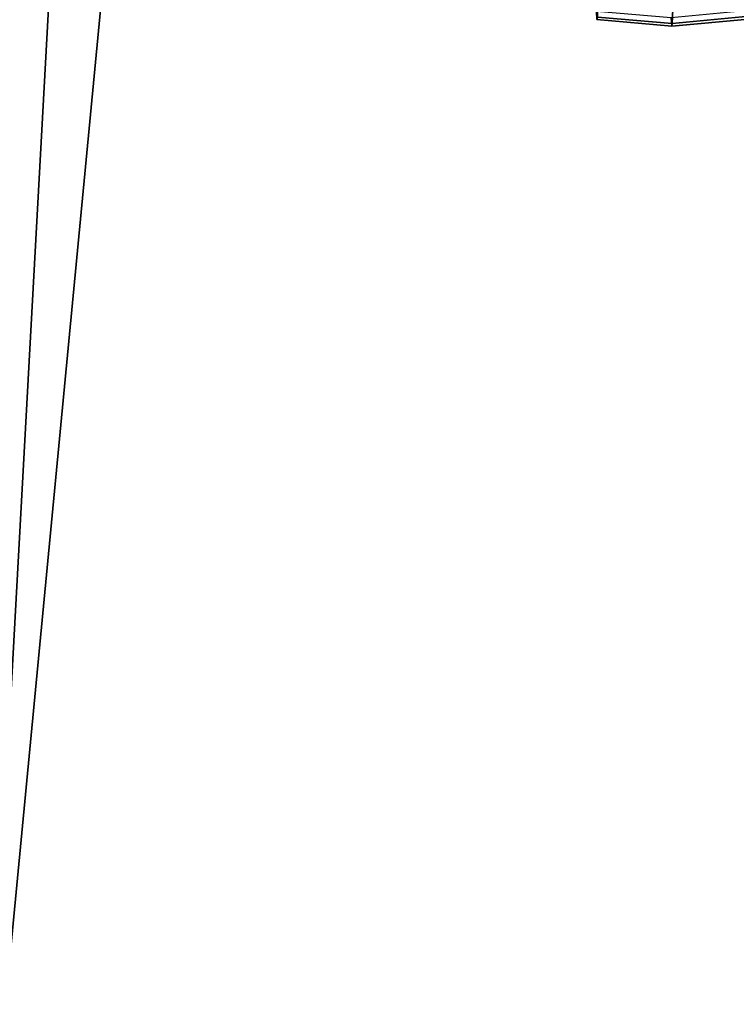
# Model space of a CAD drawing. Extents: x -43.1 to 43.1, y -41.3 to 41.3.
# Tile 407 of 656: x 0.008 to 0.152, y -0.709 to -0.511. Entities that reach past the tile are written whole.
import ezdxf

# ---------------------------------------------------------------- set-up
doc = ezdxf.new("R2010")
doc.units = 0
for name, color, linetype in [('CEILING_SUPPORT', 254, 'CONTINUOUS'), ('METAL_BASE', 254, 'CONTINUOUS'), ('WIRE', 254, 'CONTINUOUS')]:
    doc.layers.add(name, color=color, linetype=linetype)

msp = doc.modelspace()

# ---------------------------------------------------------------- linework, layer by layer
at = {"layer": 'CEILING_SUPPORT'}
for points in [[(0.068, -0.0542, 101.9285), (0.7651, 0, 101.9285), (0.7651, -0.7651, 101.9285), (0, -0.7651, 101.9285)], [(0.068, -0.0542, 101.859), (0.7651, 0, 101.859), (0.7651, -0.7651, 101.859), (0, -0.7651, 101.859)], [(0, -0.7651, 101.9285), (0.0377, -0.0783, 101.9285), (0.068, -0.0542, 101.9285)], [(0.068, -0.0542, 101.859), (0, -0.7651, 101.859), (0.0377, -0.0783, 101.859)], [(0.0377, -0.0783, 101.9285), (0, -0.7651, 101.9285), (0, -0.0869, 101.9285)], [(0.0377, -0.0783, 101.859), (0, -0.7651, 101.859), (0, -0.0869, 101.859)]]:
    msp.add_3dface(points, dxfattribs=at)
at = {"layer": 'METAL_BASE'}
for points in [[(-1.669, 0.6609, 8.6989), (-0.8194, 1.6735, 8.6989), (0.4824, 1.903, 8.6989), (1.6271, -1.2421, 8.6989)], [(-0.9992, 1.3658, 8.6989), (-1.609, 0.3096, 8.6989), (-1.3972, -0.8914, 8.6989), (1.2928, 1.3658, 8.6989)], [(-1.3972, -0.8914, 8.6989), (-0.463, -1.6754, 8.6989), (0.7566, -1.6754, 8.6989), (1.2928, 1.3658, 8.6989)], [(-0.8992, 1.2466, 0.6411), (-1.4558, 0.2826, 0.6411), (-1.2625, -0.8137, 0.6411), (1.1929, 1.2466, 0.6411)], [(-1.2625, -0.8137, 0.6411), (-0.4098, -1.5292, 0.6411), (0.7034, -1.5292, 0.6411), (1.1929, 1.2466, 0.6411)], [(-0.8194, -1.6735, 8.6989), (-1.669, -0.6609, 8.6989), (-1.669, 0.6609, 8.6989), (1.6271, -1.2421, 8.6989)]]:
    msp.add_3dface(points, dxfattribs=at)
at = {"layer": 'WIRE'}
for points in [[(0.1391, -0.512, 1.9533), (0.1392, -0.5091, 1.9112), (0.1242, -0.5078, 1.9113), (0.1241, -0.5107, 1.9533)], [(0.1545, -0.5105, 1.9533), (0.1546, -0.5076, 1.9113), (0.1392, -0.5091, 1.9112), (0.1391, -0.512, 1.9533)], [(0.1389, -0.5108, 2.037), (0.139, -0.5125, 1.9953), (0.124, -0.5112, 1.9952), (0.1239, -0.5095, 2.0369)], [(0.139, -0.5125, 1.9953), (0.1391, -0.512, 1.9533), (0.1241, -0.5107, 1.9533), (0.124, -0.5112, 1.9952)], [(0.1543, -0.5093, 2.037), (0.1544, -0.5111, 1.9953), (0.139, -0.5125, 1.9953), (0.1389, -0.5108, 2.037)], [(0.1544, -0.5111, 1.9953), (0.1545, -0.5105, 1.9533), (0.1391, -0.512, 1.9533), (0.139, -0.5125, 1.9953)]]:
    msp.add_3dface(points, dxfattribs=at)

doc.saveas('drawing.dxf')
